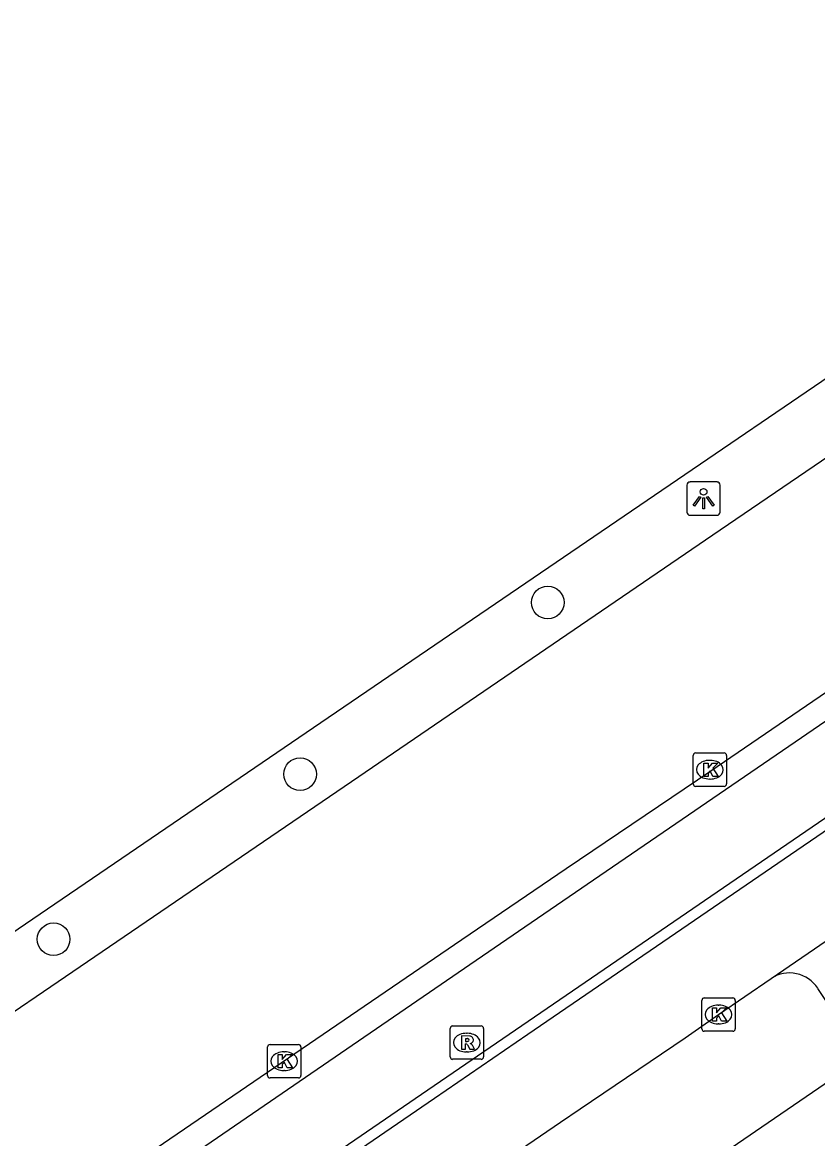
# Model space of a CAD drawing. Extents: x 158087 to 159494, y 382905 to 383981.
# Drawn here: x 158529.11 to 158552.94, y 383585.94 to 383619.4 of the extents above; entities that cross this region are included whole.
import ezdxf

# ---------------------------------------------------------------- set-up
doc = ezdxf.new("R2010")
doc.units = 0
for name, color, linetype in [('IMGEO_Boom', 7, 'Continuous'), ('IMGEO_Fietspad_gesloten', 7, 'Continuous'), ('IMGEO_Kolk', 7, 'Continuous'), ('IMGEO_Lichtpunt', 7, 'Continuous'), ('IMGEO_OVBaan_gesloten', 7, 'Continuous'), ('IMGEO_Rijbaan_lokaal_open', 7, 'Continuous'), ('IMGEO_Rijbaan_regionaal_gesloten', 7, 'Continuous'), ('IMGEO_Rioolput', 7, 'Continuous'), ('IMGEO_Voetpad_open', 7, 'Continuous')]:
    doc.layers.add(name, color=color, linetype=linetype)

msp = doc.modelspace()

# ---------------------------------------------------------------- linework, layer by layer
at = {"layer": 'IMGEO_Boom'}
for centre in [(158544.854, 383602.012), (158537.432, 383596.868), (158530.043, 383591.92)]:
    msp.add_circle(centre, 0.489, dxfattribs=at)
at = {"layer": 'IMGEO_Fietspad_gesloten'}
for points in [[(158446.621, 383522.245), (158446.476, 383522.514), (158500, 383559.162), (158541.26, 383587.412), (158544.075, 383589.339), (158618.844, 383640.502), (158640.443, 383655.157), (158646.899, 383659.567), (158648.236, 383660.378)], [(158427.133, 383512.095), (158434.999, 383517.487), (158500, 383562.025), (158542.712, 383591.29), (158544.359, 383592.419), (158616.779, 383641.989), (158643.219, 383659.898)]]:
    msp.add_lwpolyline(points, dxfattribs=at)
at = {"layer": 'IMGEO_Kolk'}
for p, q in [((158549.213, 383596.576), (158549.213, 383597.428)), ((158549.288, 383597.502), (158550.14, 383597.502)), ((158549.701, 383597.282), (158549.726, 383597.282)), ((158550.214, 383597.428), (158550.214, 383596.576)), ((158549.724, 383596.722), (158549.699, 383596.722)), ((158550.14, 383596.502), (158549.288, 383596.502)), ((158549.472, 383589.237), (158549.472, 383590.089)), ((158549.547, 383590.163), (158550.399, 383590.163)), ((158549.96, 383589.943), (158549.985, 383589.943)), ((158550.473, 383590.089), (158550.473, 383589.237)), ((158549.983, 383589.383), (158549.958, 383589.383)), ((158550.399, 383589.163), (158549.547, 383589.163)), ((158536.455, 383587.84), (158536.455, 383588.692)), ((158536.53, 383588.766), (158537.382, 383588.766)), ((158537.456, 383588.692), (158537.456, 383587.84)), ((158536.943, 383588.546), (158536.968, 383588.546)), ((158536.966, 383587.986), (158536.941, 383587.986)), ((158537.382, 383587.766), (158536.53, 383587.766))]:
    msp.add_line(p, q, dxfattribs=at)
for points in [[(158549.213, 383596.576), (158549.213, 383597.428)], [(158549.288, 383597.502), (158550.14, 383597.502)], [(158550.214, 383597.428), (158550.214, 383596.576)], [(158549.534, 383597.202), (158549.657, 383597.202), (158549.657, 383597.051), (158549.787, 383597.202), (158549.951, 383597.202), (158549.805, 383597.051), (158549.958, 383596.802), (158549.806, 383596.802), (158549.721, 383596.966), (158549.657, 383596.899), (158549.657, 383596.802), (158549.534, 383596.802), (158549.534, 383597.202)], [(158550.14, 383596.502), (158549.288, 383596.502)], [(158549.472, 383589.237), (158549.472, 383590.089)], [(158549.547, 383590.163), (158550.399, 383590.163)], [(158550.473, 383590.089), (158550.473, 383589.237)], [(158549.793, 383589.863), (158549.916, 383589.863), (158549.916, 383589.712), (158550.046, 383589.863), (158550.21, 383589.863), (158550.064, 383589.712), (158550.217, 383589.463), (158550.065, 383589.463), (158549.98, 383589.627), (158549.916, 383589.56), (158549.916, 383589.463), (158549.793, 383589.463), (158549.793, 383589.863)], [(158550.399, 383589.163), (158549.547, 383589.163)], [(158536.455, 383587.84), (158536.455, 383588.692)], [(158536.53, 383588.766), (158537.382, 383588.766)], [(158537.456, 383588.692), (158537.456, 383587.84)], [(158536.776, 383588.466), (158536.899, 383588.466), (158536.899, 383588.315), (158537.029, 383588.466), (158537.193, 383588.466), (158537.047, 383588.315), (158537.2, 383588.066), (158537.048, 383588.066), (158536.963, 383588.23), (158536.899, 383588.163), (158536.899, 383588.066), (158536.776, 383588.066), (158536.776, 383588.466)], [(158537.382, 383587.766), (158536.53, 383587.766)]]:
    msp.add_lwpolyline(points, dxfattribs=at)
for centre, start, end in [((158549.29, 383597.426), 91.552, 178.448), ((158549.29, 383597.426), 91.552, 178.448), ((158550.138, 383597.426), 1.552, 88.448), ((158550.138, 383597.426), 1.552, 88.448), ((158549.29, 383596.578), 181.552, 268.448), ((158549.29, 383596.578), 181.552, 268.448), ((158550.138, 383596.578), 271.552, 358.448), ((158550.138, 383596.578), 271.552, 358.448), ((158549.549, 383590.087), 91.552, 178.448), ((158549.549, 383590.087), 91.552, 178.448), ((158550.397, 383590.087), 1.552, 88.448), ((158550.397, 383590.087), 1.552, 88.448), ((158549.549, 383589.239), 181.552, 268.448), ((158549.549, 383589.239), 181.552, 268.448), ((158550.397, 383589.239), 271.552, 358.448), ((158550.397, 383589.239), 271.552, 358.448), ((158536.532, 383588.69), 91.552, 178.448), ((158536.532, 383588.69), 91.552, 178.448), ((158537.38, 383588.69), 1.552, 88.448), ((158537.38, 383588.69), 1.552, 88.448), ((158536.532, 383587.842), 181.552, 268.448), ((158536.532, 383587.842), 181.552, 268.448), ((158537.38, 383587.842), 271.552, 358.448), ((158537.38, 383587.842), 271.552, 358.448)]:
    msp.add_arc(centre, 0.0765, start, end, dxfattribs=at)
for centre, major_axis, ratio, start_param, end_param in [((158549.7, 383597.002), (-0.387, 0.002), 0.722429, 4.712389, 7.853982), ((158549.725, 383597.002), (-0.39, 0.002), 0.717154, 1.570796, 4.712389), ((158549.959, 383589.663), (-0.387, 0.002), 0.722429, 4.712389, 7.853982), ((158549.984, 383589.663), (-0.39, 0.002), 0.717154, 1.570796, 4.712389), ((158536.942, 383588.266), (-0.387, 0.002), 0.722429, 4.712389, 7.853982), ((158536.967, 383588.266), (-0.39, 0.002), 0.717154, 1.570796, 4.712389)]:
    msp.add_ellipse(centre, major_axis=major_axis, ratio=ratio, start_param=start_param, end_param=end_param, dxfattribs=at)
at = {"layer": 'IMGEO_Lichtpunt'}
for p, q in [((158549.027, 383605.528), (158549.027, 383604.721)), ((158549.027, 383605.528), (158549.027, 383604.721)), ((158549.929, 383605.623), (158549.121, 383605.623)), ((158549.929, 383605.623), (158549.121, 383605.623)), ((158550.023, 383604.721), (158550.023, 383605.528)), ((158550.023, 383604.721), (158550.023, 383605.528)), ((158549.121, 383604.627), (158549.929, 383604.627)), ((158549.121, 383604.627), (158549.929, 383604.627))]:
    msp.add_line(p, q, dxfattribs=at)
for points in [[(158549.401, 383605.192), (158549.44, 383605.164), (158549.252, 383604.902), (158549.214, 383604.929), (158549.401, 383605.192)], [(158549.503, 383605.144), (158549.55, 383605.144), (158549.55, 383604.822), (158549.503, 383604.822), (158549.503, 383605.144)], [(158549.613, 383605.164), (158549.651, 383605.191), (158549.838, 383604.929), (158549.799, 383604.901), (158549.613, 383605.164)]]:
    msp.add_lwpolyline(points, dxfattribs=at)
msp.add_circle((158549.526, 383605.326), 0.0994, dxfattribs=at)
for centre, start, end in [((158549.121, 383605.528), 90, 180), ((158549.121, 383605.528), 90, 180), ((158549.929, 383605.528), 0, 90), ((158549.929, 383605.528), 0, 90), ((158549.121, 383604.721), 180, 270), ((158549.121, 383604.721), 180, 270), ((158549.929, 383604.721), 270, 0), ((158549.929, 383604.721), 270, 360)]:
    msp.add_arc(centre, 0.0946, start, end, dxfattribs=at)
at = {"layer": 'IMGEO_OVBaan_gesloten'}
msp.add_lwpolyline([(158399.643, 383503.685), (158412.679, 383512.917), (158425.464, 383521.701), (158500, 383572.487), (158537.837, 383598.268), (158548.056, 383605.231), (158661.52, 383682.534), (158661.637, 383682.37), (158665.959, 383685.315), (158680.425, 383695.134), (158681.455, 383695.856)], dxfattribs=at)
at = {"layer": 'IMGEO_Rijbaan_lokaal_open'}
for points in [[(158446.621, 383522.245), (158500, 383558.782), (158541.457, 383587.159), (158544.259, 383589.076), (158619.029, 383640.224), (158640.621, 383654.875), (158646.837, 383659.134)], [(158551.551, 383590.748), (158563.146, 383598.681), (158573.479, 383605.764)], [(158543.008, 383584.914), (158543.436, 383585.211), (158545.232, 383586.434), (158545.824, 383586.835), (158548.973, 383588.965), (158549.969, 383589.664), (158551.551, 383590.748)]]:
    msp.add_lwpolyline(points, dxfattribs=at)
at = {"layer": 'IMGEO_Rijbaan_regionaal_gesloten'}
for points in [[(158401.599, 383501.25), (158412.794, 383510.243), (158418.409, 383514.401), (158426.656, 383520.079), (158500, 383570.082), (158538.968, 383596.649), (158549.805, 383604.037), (158646.334, 383669.776)], [(158609.643, 383637.826), (158596.373, 383628.777), (158581.924, 383618.931), (158567.48, 383609.075), (158549.745, 383596.961), (158545.402, 383594.03), (158542.284, 383591.903), (158520.007, 383576.707), (158505.553, 383566.876), (158500, 383563.101), (158493.571, 383558.73), (158476.685, 383547.207), (158462.204, 383537.344), (158446.926, 383526.907), (158434.349, 383518.331)]]:
    msp.add_lwpolyline(points, dxfattribs=at)
at = {"layer": 'IMGEO_Rioolput'}
for p, q in [((158541.929, 383588.396), (158541.929, 383589.248)), ((158542.004, 383589.322), (158542.856, 383589.322)), ((158542.93, 383589.248), (158542.93, 383588.396)), ((158542.417, 383589.102), (158542.442, 383589.102)), ((158542.856, 383588.322), (158542.004, 383588.322)), ((158542.44, 383588.542), (158542.415, 383588.542))]:
    msp.add_line(p, q, dxfattribs=at)
for points in [[(158541.929, 383588.396), (158541.929, 383589.248)], [(158542.004, 383589.322), (158542.856, 383589.322)], [(158542.93, 383589.248), (158542.93, 383588.396)], [(158542.518, 383589.02), (158542.266, 383589.022), (158542.266, 383588.622)], [(158542.444, 383588.941), (158542.39, 383588.941), (158542.39, 383588.86)], [(158542.266, 383588.622), (158542.39, 383588.622), (158542.39, 383588.784), (158542.401, 383588.784)], [(158542.39, 383588.86), (158542.442, 383588.86)], [(158542.448, 383588.755), (158542.519, 383588.622), (158542.659, 383588.622), (158542.594, 383588.748)], [(158542.856, 383588.322), (158542.004, 383588.322)]]:
    msp.add_lwpolyline(points, dxfattribs=at)
for centre, radius, start, end in [((158542.006, 383589.246), 0.0765, 91.552, 178.448), ((158542.006, 383589.246), 0.0765, 91.552, 178.448), ((158542.854, 383589.246), 0.0765, 1.552, 88.448), ((158542.854, 383589.246), 0.0765, 1.552, 88.448), ((158542.45, 383588.845), 0.0964, 77.0061, 93.1865), ((158542.464, 383588.902), 0.0378, 276.6634, 79.6772), ((158542.517, 383588.91), 0.109, 350.3612, 89.416), ((158542.4, 383588.731), 0.0533, 26.0293, 88.6989), ((158542.426, 383589.049), 0.19, 274.7715, 282.9687), ((158542.515, 383588.91), 0.112, 277.5842, 350.9817), ((158542.499, 383588.695), 0.108, 29.5134, 73.7905), ((158542.006, 383588.398), 0.0765, 181.552, 268.448), ((158542.006, 383588.398), 0.0765, 181.552, 268.448), ((158542.854, 383588.398), 0.0765, 271.552, 358.448), ((158542.854, 383588.398), 0.0765, 271.552, 358.448)]:
    msp.add_arc(centre, radius, start, end, dxfattribs=at)
for centre, major_axis, ratio, start_param, end_param in [((158542.416, 383588.822), (-0.387, 0.002), 0.722429, 4.712389, 7.853982), ((158542.441, 383588.822), (-0.39, 0.002), 0.717154, 1.570796, 4.712389)]:
    msp.add_ellipse(centre, major_axis=major_axis, ratio=ratio, start_param=start_param, end_param=end_param, dxfattribs=at)
at = {"layer": 'IMGEO_Voetpad_open'}
for points in [[(158576.159, 383603.317), (158549.967, 383585.398)], [(158566.676, 383600.126), (158567.352, 383599.137), (158553.476, 383589.647), (158552.944, 383590.449)]]:
    msp.add_lwpolyline(points, dxfattribs=at)
msp.add_arc((158552.099, 383589.906), 1.005, 32.7348, 123.0364, dxfattribs=at)

doc.saveas('drawing.dxf')
